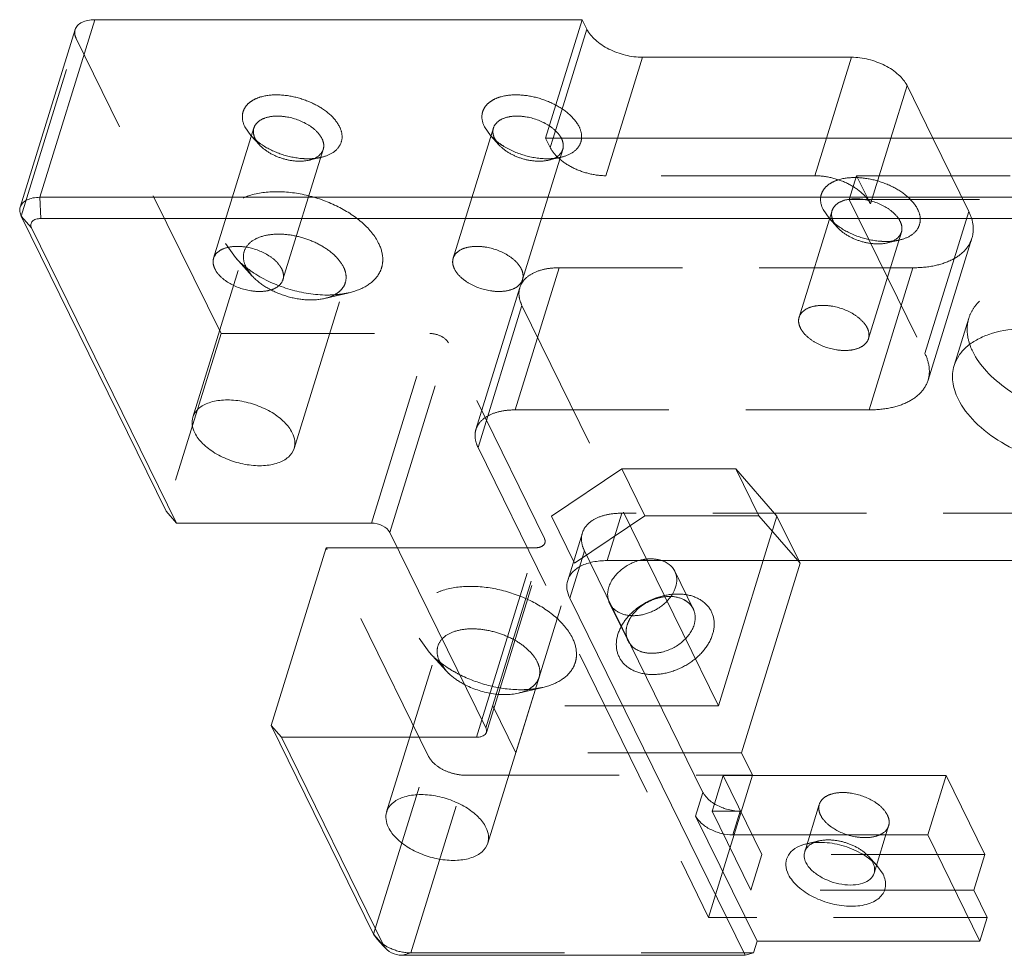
# Model space of a CAD drawing. Header units: millimetres. Extents: x 4497 to 11741, y 5958 to 12619.
# Tile 305 of 424: x 5185 to 5217, y 12318 to 12349. Entities that reach past the tile are written whole.
import ezdxf

# ---------------------------------------------------------------- set-up
doc = ezdxf.new("R2010")
doc.units = ezdxf.units.MM
doc.header["$LTSCALE"] = 0.8
doc.linetypes.add('HIDDEN', pattern=[9.525, 6.35, -3.175])
doc.layers.get('0').update_dxf_attribs({"linetype": 'CONTINUOUS', "lineweight": 0})
doc.layers.add('3', color=5, linetype='HIDDEN', lineweight=0)

msp = doc.modelspace()

# ---------------------------------------------------------------- linework, layer by layer
at = {"linetype": 'Continuous'}
for p, q in [((5185.566, 12342.687), (5187.381, 12348.562)), ((5203.5, 12348.562), (5187.381, 12348.562)), ((5203.5, 12348.562), (5202.29, 12344.645)), ((5203.5, 12348.562), (5203.652, 12348.251)), ((5184.916, 12342.361), (5186.731, 12348.236)), ((5203.652, 12348.251), (5202.538, 12344.645)), ((5205.492, 12347.319), (5204.665, 12344.645)), ((5212.4, 12347.319), (5205.492, 12347.319)), ((5212.4, 12347.319), (5211.573, 12344.645)), ((5214.239, 12346.386), (5213.701, 12344.645)), ((5214.239, 12346.386), (5215.093, 12344.645)), ((5240.514, 12344.645), (5202.29, 12344.645)), ((5185.566, 12342.687), (5185.597, 12341.985)), ((5185.566, 12342.687), (5336.62, 12342.687)), ((5189.739, 12332.306), (5184.95, 12342.065)), ((5184.95, 12342.065), (5185.289, 12341.674)), ((5185.597, 12341.985), (5336.651, 12341.985)), ((5185.289, 12341.674), (5190.079, 12331.915)), ((5190.079, 12331.915), (5189.739, 12332.306)), ((5190.079, 12331.915), (5196.526, 12331.915)), ((5200.311, 12325.139), (5197.139, 12331.604)), ((5195.032, 12331.095), (5193.217, 12325.22)), ((5195.032, 12331.095), (5197.389, 12331.095)), ((5207.492, 12323.007), (5203.764, 12330.604)), ((5273.124, 12330.671), (5204.32, 12330.671)), ((5205.648, 12330.671), (5208.002, 12325.873)), ((5208.002, 12325.873), (5209.485, 12330.671)), ((5208.765, 12324.319), (5210.701, 12330.586)), ((5210.66, 12330.671), (5210.701, 12330.586)), ((5203.088, 12329.428), (5203.406, 12330.455)), ((5208.884, 12317.618), (5203.088, 12329.428)), ((5200.003, 12324.828), (5200.181, 12325.404)), ((5196.602, 12318.32), (5193.217, 12325.22)), ((5193.556, 12324.828), (5193.217, 12325.22)), ((5193.556, 12324.828), (5196.942, 12317.928)), ((5193.556, 12324.828), (5200.003, 12324.828)), ((5209.131, 12323.573), (5208.765, 12324.319)), ((5207.872, 12322.629), (5208.16, 12323.56)), ((5208.16, 12323.56), (5215.529, 12323.56)), ((5215.529, 12323.56), (5214.924, 12321.602)), ((5215.529, 12323.56), (5216.81, 12320.95)), ((5207.25, 12322.224), (5207.492, 12323.007)), ((5208.476, 12321.602), (5208.718, 12322.385)), ((5209.279, 12318.09), (5207.25, 12322.224)), ((5208.476, 12321.602), (5214.924, 12321.602)), ((5216.647, 12318.09), (5214.924, 12321.602)), ((5216.447, 12319.775), (5216.81, 12320.95)), ((5213.243, 12320.587), (5213.446, 12320.297)), ((5216.889, 12318.873), (5216.447, 12319.775)), ((5216.889, 12318.873), (5216.647, 12318.09)), ((5196.602, 12318.32), (5196.722, 12318.149)), ((5196.942, 12317.928), (5196.602, 12318.32)), ((5196.932, 12317.919), (5196.722, 12318.149)), ((5196.942, 12317.928), (5197.002, 12317.843)), ((5209.158, 12317.698), (5209.279, 12318.09)), ((5209.279, 12318.09), (5216.647, 12318.09)), ((5197.555, 12317.618), (5208.884, 12317.618)), ((5208.884, 12317.618), (5209.158, 12317.698))]:
    msp.add_line(p, q, dxfattribs=at)
for centre, radius, start, end in [((5208.621, 12323.854), 1.438, 237.4715, 238.5451), ((5212.46, 12320.371), 0.72, 26.1713, 29.7258)]:
    msp.add_arc(centre, radius, start, end, dxfattribs=at)
for points, knots in [([(5186.731, 12348.236), (5186.746, 12348.286), (5186.807, 12348.384), (5186.958, 12348.487), (5187.156, 12348.55), (5187.303, 12348.562), (5187.381, 12348.562)], [0, 0, 0, 0, 0.202215, 0.430018, 0.696256, 1, 1, 1, 1]), ([(5203.652, 12348.251), (5203.719, 12348.115), (5203.94, 12347.856), (5204.384, 12347.567), (5204.918, 12347.371), (5205.302, 12347.319), (5205.492, 12347.319)], [0, 0, 0, 0, 0.21148, 0.463356, 0.735263, 1, 1, 1, 1]), ([(5212.4, 12347.319), (5212.589, 12347.319), (5212.974, 12347.267), (5213.507, 12347.071), (5213.952, 12346.782), (5214.172, 12346.522), (5214.239, 12346.386)], [0, 0, 0, 0, 0.264737, 0.536644, 0.78852, 1, 1, 1, 1]), ([(5184.916, 12342.361), (5184.931, 12342.411), (5184.991, 12342.509), (5185.142, 12342.612), (5185.34, 12342.675), (5185.488, 12342.687), (5185.566, 12342.687)], [0, 0, 0, 0, 0.202214, 0.430011, 0.696248, 1, 1, 1, 1]), ([(5184.95, 12342.065), (5184.926, 12342.113), (5184.894, 12342.211), (5184.901, 12342.315), (5184.916, 12342.361)], [0, 0, 0, 0, 0.525755, 1, 1, 1, 1]), ([(5185.289, 12341.674), (5185.272, 12341.71), (5185.251, 12341.792), (5185.313, 12341.909), (5185.441, 12341.973), (5185.542, 12341.985), (5185.597, 12341.985)], [0, 0, 0, 0, 0.226686, 0.437479, 0.688933, 1, 1, 1, 1]), ([(5222.835, 12336.017), (5222.697, 12336.299), (5222.268, 12336.847), (5221.394, 12337.501), (5220.317, 12338.007), (5219.147, 12338.311), (5218, 12338.384), (5217.118, 12338.239), (5216.538, 12337.987), (5216.197, 12337.75), (5215.941, 12337.462), (5215.834, 12337.239), (5215.799, 12337.125)], [0, 0, 0, 0, 0.113764, 0.247128, 0.393329, 0.542265, 0.683234, 0.807408, 0.861888, 0.911366, 0.956823, 1, 1, 1, 1]), ([(5216.315, 12337.816), (5216.322, 12337.796), (5216.35, 12337.717), (5216.384, 12337.641), (5216.411, 12337.584)], [0, 0, 0, 0, 0.244975, 1, 1, 1, 1]), ([(5216.411, 12337.584), (5216.528, 12337.347), (5216.869, 12336.882), (5217.563, 12336.298), (5218.428, 12335.809), (5219.401, 12335.454), (5220.408, 12335.258), (5221.375, 12335.235), (5222.232, 12335.388), (5222.729, 12335.624), (5222.928, 12335.773)], [0, 0, 0, 0, 0.107012, 0.230439, 0.366357, 0.508355, 0.649017, 0.78114, 0.899014, 1, 1, 1, 1]), ([(5215.799, 12337.125), (5215.746, 12336.953), (5215.717, 12336.563), (5215.84, 12336.196), (5215.927, 12336.017)], [0, 0, 0, 0, 0.474038, 1, 1, 1, 1]), ([(5190.627, 12335.415), (5190.66, 12335.523), (5190.81, 12335.736), (5191.181, 12335.925), (5191.653, 12336.003), (5192.189, 12335.969), (5192.735, 12335.827), (5193.238, 12335.591), (5193.646, 12335.285), (5193.846, 12335.03), (5193.91, 12334.898)], [0, 0, 0, 0, 0.087921, 0.191506, 0.315844, 0.457002, 0.606138, 0.752538, 0.886088, 1, 1, 1, 1]), ([(5215.927, 12336.017), (5216.066, 12335.736), (5216.495, 12335.188), (5217.369, 12334.533), (5218.445, 12334.027), (5219.616, 12333.723), (5220.763, 12333.65), (5221.645, 12333.795), (5222.224, 12334.047), (5222.566, 12334.284), (5222.821, 12334.572), (5222.929, 12334.796), (5222.964, 12334.91)], [0, 0, 0, 0, 0.113764, 0.247128, 0.393329, 0.542265, 0.683234, 0.807408, 0.861888, 0.911366, 0.956823, 1, 1, 1, 1]), ([(5190.687, 12334.898), (5190.646, 12334.982), (5190.589, 12335.153), (5190.602, 12335.335), (5190.627, 12335.415)], [0, 0, 0, 0, 0.525757, 1, 1, 1, 1]), ([(5193.97, 12334.381), (5193.937, 12334.273), (5193.787, 12334.06), (5193.417, 12333.872), (5192.944, 12333.793), (5192.408, 12333.828), (5191.862, 12333.97), (5191.36, 12334.206), (5190.952, 12334.511), (5190.751, 12334.767), (5190.687, 12334.898)], [0, 0, 0, 0, 0.087921, 0.191506, 0.315844, 0.457002, 0.606138, 0.752538, 0.886088, 1, 1, 1, 1]), ([(5193.91, 12334.898), (5193.951, 12334.815), (5194.009, 12334.644), (5193.995, 12334.461), (5193.97, 12334.381)], [0, 0, 0, 0, 0.525757, 1, 1, 1, 1]), ([(5196.526, 12331.915), (5196.653, 12331.915), (5196.887, 12331.855), (5197.091, 12331.702), (5197.139, 12331.604)], [0, 0, 0, 0, 0.53802, 1, 1, 1, 1]), ([(5203.02, 12330.019), (5203.05, 12330.118), (5203.171, 12330.315), (5203.473, 12330.522), (5203.869, 12330.646), (5204.164, 12330.671), (5204.32, 12330.671)], [0, 0, 0, 0, 0.202215, 0.430018, 0.696256, 1, 1, 1, 1]), ([(5206.099, 12330.684), (5206.199, 12330.654), (5206.384, 12330.565), (5206.517, 12330.405), (5206.559, 12330.319)], [0, 0, 0, 0, 0.520592, 1, 1, 1, 1]), ([(5206.559, 12330.319), (5206.598, 12330.241), (5206.643, 12330.061), (5206.615, 12329.879), (5206.588, 12329.79)], [0, 0, 0, 0, 0.482768, 1, 1, 1, 1]), ([(5203.088, 12329.428), (5203.042, 12329.523), (5202.976, 12329.719), (5202.991, 12329.927), (5203.02, 12330.019)], [0, 0, 0, 0, 0.525758, 1, 1, 1, 1]), ([(5206.588, 12329.79), (5206.575, 12329.75), (5206.511, 12329.584), (5206.405, 12329.436), (5206.311, 12329.338)], [0, 0, 0, 0, 0.235967, 1, 1, 1, 1]), ([(5200.329, 12324.992), (5200.313, 12324.94), (5200.239, 12324.871), (5200.117, 12324.835), (5200.043, 12324.828), (5200.003, 12324.828)], [0, 0, 0, 0, 0.424774, 0.693718, 1, 1, 1, 1]), ([(5200.311, 12325.139), (5200.317, 12325.127), (5200.336, 12325.08), (5200.339, 12325.026), (5200.329, 12324.992)], [0, 0, 0, 0, 0.273205, 1, 1, 1, 1]), ([(5197.033, 12322.361), (5197.066, 12322.469), (5197.216, 12322.682), (5197.587, 12322.871), (5198.059, 12322.949), (5198.595, 12322.915), (5199.141, 12322.773), (5199.643, 12322.537), (5200.051, 12322.232), (5200.252, 12321.976), (5200.316, 12321.844)], [0, 0, 0, 0, 0.087921, 0.191506, 0.315844, 0.457002, 0.606138, 0.752538, 0.886088, 1, 1, 1, 1]), ([(5207.492, 12323.007), (5207.509, 12322.973), (5207.599, 12322.827), (5207.735, 12322.713), (5207.847, 12322.642)], [0, 0, 0, 0, 0.221414, 1, 1, 1, 1]), ([(5207.87, 12322.627), (5207.89, 12322.616), (5207.97, 12322.569), (5208.054, 12322.53), (5208.119, 12322.504)], [0, 0, 0, 0, 0.244763, 1, 1, 1, 1]), ([(5208.119, 12322.504), (5208.167, 12322.485), (5208.361, 12322.419), (5208.566, 12322.385), (5208.718, 12322.385)], [0, 0, 0, 0, 0.25556, 1, 1, 1, 1]), ([(5197.093, 12321.844), (5197.052, 12321.928), (5196.994, 12322.099), (5197.008, 12322.281), (5197.033, 12322.361)], [0, 0, 0, 0, 0.525757, 1, 1, 1, 1]), ([(5208.476, 12321.602), (5208.35, 12321.602), (5208.094, 12321.637), (5207.738, 12321.767), (5207.442, 12321.96), (5207.295, 12322.133), (5207.25, 12322.224)], [0, 0, 0, 0, 0.264737, 0.536644, 0.78852, 1, 1, 1, 1]), ([(5200.376, 12321.328), (5200.343, 12321.22), (5200.193, 12321.006), (5199.822, 12320.818), (5199.35, 12320.74), (5198.814, 12320.774), (5198.268, 12320.916), (5197.765, 12321.152), (5197.357, 12321.457), (5197.157, 12321.713), (5197.093, 12321.844)], [0, 0, 0, 0, 0.087921, 0.191506, 0.315844, 0.457002, 0.606138, 0.752538, 0.886088, 1, 1, 1, 1]), ([(5200.316, 12321.844), (5200.357, 12321.761), (5200.414, 12321.59), (5200.401, 12321.408), (5200.376, 12321.328)], [0, 0, 0, 0, 0.525757, 1, 1, 1, 1]), ([(5210.314, 12320.297), (5210.269, 12320.389), (5210.208, 12320.582), (5210.261, 12320.883), (5210.462, 12321.123), (5210.652, 12321.22), (5210.758, 12321.258)], [0, 0, 0, 0, 0.254408, 0.483616, 0.722527, 1, 1, 1, 1]), ([(5210.758, 12321.258), (5210.771, 12321.263), (5210.823, 12321.281), (5210.877, 12321.296), (5210.918, 12321.305)], [0, 0, 0, 0, 0.243674, 1, 1, 1, 1]), ([(5210.855, 12321.043), (5210.86, 12321.06), (5210.886, 12321.128), (5210.932, 12321.189), (5210.972, 12321.227)], [0, 0, 0, 0, 0.243813, 1, 1, 1, 1]), ([(5210.918, 12321.305), (5211.112, 12321.351), (5211.539, 12321.373), (5212.174, 12321.25), (5212.768, 12320.993), (5213.108, 12320.734), (5213.243, 12320.587)], [0, 0, 0, 0, 0.236662, 0.499941, 0.763254, 1, 1, 1, 1]), ([(5210.972, 12321.227), (5210.983, 12321.237), (5211.032, 12321.279), (5211.087, 12321.313), (5211.131, 12321.334)], [0, 0, 0, 0, 0.237837, 1, 1, 1, 1]), ([(5210.896, 12320.688), (5210.868, 12320.746), (5210.829, 12320.863), (5210.838, 12320.988), (5210.855, 12321.043)], [0, 0, 0, 0, 0.525547, 1, 1, 1, 1]), ([(5213.148, 12320.334), (5213.125, 12320.26), (5213.022, 12320.114), (5212.768, 12319.985), (5212.443, 12319.931), (5211.949, 12319.963), (5211.462, 12320.135), (5211.077, 12320.423), (5210.94, 12320.598), (5210.896, 12320.688)], [0, 0, 0, 0, 0.088029, 0.191747, 0.316247, 0.457593, 0.752183, 0.885941, 1, 1, 1, 1]), ([(5213.106, 12320.688), (5213.117, 12320.667), (5213.151, 12320.587), (5213.168, 12320.498), (5213.165, 12320.433)], [0, 0, 0, 0, 0.267539, 1, 1, 1, 1]), ([(5213.446, 12320.297), (5213.506, 12320.173), (5213.558, 12319.963), (5213.479, 12319.702), (5213.356, 12319.538), (5213.178, 12319.406), (5212.861, 12319.272), (5212.371, 12319.215), (5211.749, 12319.299), (5211.143, 12319.521), (5210.64, 12319.848), (5210.39, 12320.143), (5210.314, 12320.297)], [0, 0, 0, 0, 0.096782, 0.141583, 0.188034, 0.239009, 0.296134, 0.428923, 0.580089, 0.735393, 0.879229, 1, 1, 1, 1]), ([(5197.002, 12317.843), (5197.01, 12317.834), (5197.046, 12317.797), (5197.087, 12317.766), (5197.12, 12317.745)], [0, 0, 0, 0, 0.236469, 1, 1, 1, 1]), ([(5197.12, 12317.745), (5197.217, 12317.684), (5197.366, 12317.63), (5197.518, 12317.618), (5197.555, 12317.618)], [0, 0, 0, 0, 0.75501, 1, 1, 1, 1])]:
    msp.add_open_spline(points, degree=3, knots=knots, dxfattribs=at)
for points in [[(5206.429, 12329.486), (5206.364, 12329.488), (5206.299, 12329.486), (5206.234, 12329.478)], [(5213.165, 12320.433), (5213.163, 12320.4), (5213.157, 12320.366), (5213.148, 12320.334)]]:
    msp.add_open_spline(points, degree=3, dxfattribs=at)
at = {"layer": '3'}
for p, q in [((5184.95, 12342.065), (5186.765, 12347.94)), ((5191.555, 12338.181), (5186.765, 12347.94)), ((5191.311, 12340.673), (5192.642, 12344.982)), ((5192.344, 12345.019), (5192.546, 12344.729)), ((5199.232, 12340.673), (5200.563, 12344.982)), ((5200.265, 12345.019), (5200.468, 12344.728)), ((5192.826, 12344.422), (5192.546, 12344.729)), ((5192.683, 12344.627), (5192.826, 12344.422)), ((5200.747, 12344.422), (5200.468, 12344.729)), ((5200.604, 12344.627), (5200.747, 12344.422)), ((5202.442, 12344.335), (5202.29, 12344.645)), ((5202.538, 12344.645), (5202.442, 12344.335)), ((5204.665, 12344.645), (5204.281, 12343.402)), ((5211.573, 12344.645), (5211.189, 12343.402)), ((5213.701, 12344.645), (5213.028, 12342.47)), ((5215.093, 12344.645), (5216.283, 12342.222)), ((5193.604, 12339.965), (5194.935, 12344.273)), ((5201.525, 12339.965), (5202.856, 12344.273)), ((5194.468, 12343.915), (5194.872, 12344.01)), ((5202.389, 12343.915), (5202.793, 12344.01)), ((5211.189, 12343.402), (5204.281, 12343.402)), ((5212.329, 12342.619), (5212.571, 12343.402)), ((5213.028, 12342.47), (5212.571, 12343.402)), ((5212.571, 12343.402), (5239.742, 12343.402)), ((5212.329, 12342.619), (5214.83, 12337.522)), ((5239.5, 12342.619), (5212.329, 12342.619)), ((5210.671, 12338.721), (5211.761, 12342.247)), ((5211.463, 12342.284), (5211.665, 12341.994)), ((5211.945, 12341.687), (5211.665, 12341.994)), ((5216.283, 12342.222), (5214.83, 12337.522)), ((5211.802, 12341.892), (5211.945, 12341.687)), ((5212.964, 12338.013), (5214.054, 12341.538)), ((5213.586, 12341.18), (5213.99, 12341.275)), ((5216.386, 12341.336), (5214.933, 12336.636)), ((5191.702, 12341.165), (5192.03, 12340.695)), ((5190.627, 12335.415), (5192.321, 12340.898)), ((5192.59, 12340.083), (5192.03, 12340.696)), ((5192.381, 12340.382), (5192.59, 12340.083)), ((5201.285, 12335.657), (5202.737, 12340.357)), ((5214.434, 12340.357), (5202.737, 12340.357)), ((5214.434, 12340.357), (5212.982, 12335.657)), ((5193.971, 12334.382), (5195.665, 12339.865)), ((5199.984, 12335.004), (5201.436, 12339.704)), ((5194.983, 12339.343), (5195.791, 12339.533)), ((5200.053, 12334.414), (5201.505, 12339.114)), ((5201.505, 12339.114), (5205.648, 12330.671)), ((5216.283, 12338.691), (5215.798, 12337.124)), ((5191.555, 12338.181), (5189.739, 12332.306)), ((5191.555, 12338.181), (5198.462, 12338.181)), ((5196.526, 12331.915), (5198.462, 12338.181)), ((5197.139, 12331.604), (5199.076, 12337.87)), ((5202.248, 12331.406), (5199.076, 12337.87)), ((5201.285, 12335.657), (5212.982, 12335.657)), ((5200.053, 12334.414), (5207.679, 12318.873)), ((5204.805, 12333.707), (5202.478, 12332.14)), ((5205.567, 12332.153), (5204.805, 12333.707)), ((5204.805, 12333.707), (5208.581, 12333.707)), ((5208.581, 12333.707), (5209.343, 12332.153)), ((5209.939, 12332.14), (5208.581, 12333.707)), ((5203.241, 12330.586), (5205.567, 12332.153)), ((5204.32, 12330.671), (5204.804, 12332.238)), ((5266.239, 12332.238), (5204.804, 12332.238)), ((5209.343, 12332.153), (5205.567, 12332.153)), ((5209.343, 12332.153), (5210.701, 12330.586)), ((5200.311, 12325.139), (5202.478, 12332.14)), ((5203.241, 12330.586), (5202.478, 12332.14)), ((5209.485, 12330.671), (5209.939, 12332.14)), ((5209.939, 12332.14), (5210.66, 12330.671)), ((5203.02, 12330.019), (5203.504, 12331.585)), ((5200.329, 12324.991), (5202.265, 12331.258)), ((5198.418, 12324.195), (5195.032, 12331.095)), ((5197.389, 12331.095), (5201.94, 12331.095)), ((5200.181, 12325.404), (5201.94, 12331.095)), ((5203.406, 12330.455), (5203.572, 12330.995)), ((5203.764, 12330.604), (5203.572, 12330.995)), ((5201.304, 12324.319), (5203.241, 12330.586)), ((5206.56, 12330.319), (5207.17, 12329.075)), ((5204.405, 12329.261), (5205.015, 12328.018)), ((5198.108, 12328.111), (5198.436, 12327.642)), ((5197.032, 12322.361), (5198.727, 12327.844)), ((5198.996, 12327.029), (5198.436, 12327.642)), ((5198.787, 12327.328), (5198.996, 12327.029)), ((5200.376, 12321.328), (5202.071, 12326.811)), ((5201.389, 12326.289), (5202.197, 12326.479)), ((5200.542, 12325.873), (5201.304, 12324.319)), ((5208.002, 12325.873), (5200.542, 12325.873)), ((5196.602, 12318.32), (5198.418, 12324.195)), ((5208.765, 12324.319), (5201.304, 12324.319)), ((5197.829, 12317.698), (5199.644, 12323.573)), ((5199.644, 12323.573), (5209.131, 12323.573)), ((5209.131, 12323.573), (5207.679, 12318.873)), ((5209.442, 12320.95), (5208.16, 12323.56)), ((5207.797, 12322.385), (5207.872, 12322.629)), ((5209.078, 12319.775), (5207.797, 12322.385)), ((5208.718, 12322.385), (5207.797, 12322.385)), ((5211.339, 12322.609), (5210.855, 12321.043)), ((5213.632, 12321.901), (5213.148, 12320.334)), ((5211.322, 12321.4), (5210.918, 12321.305)), ((5209.078, 12319.775), (5209.442, 12320.95)), ((5216.81, 12320.95), (5209.442, 12320.95)), ((5212.963, 12320.893), (5213.243, 12320.587)), ((5216.447, 12319.775), (5209.078, 12319.775)), ((5216.889, 12318.873), (5207.679, 12318.873)), ((5197.002, 12317.843), (5196.932, 12317.919)), ((5197.555, 12317.618), (5197.829, 12317.698)), ((5197.829, 12317.698), (5209.158, 12317.698))]:
    msp.add_line(p, q, dxfattribs=at)
for centre, radius, start, end in [((5193.941, 12346.028), 1.906, 227.8864, 229.3366), ((5201.859, 12346.025), 1.902, 227.9232, 229.2831), ((5194.445, 12345.941), 1.978, 275.2412, 275.8778), ((5213.059, 12343.293), 1.906, 227.8864, 229.3366), ((5213.564, 12343.206), 1.978, 275.2412, 275.8778), ((5194.559, 12343.133), 3.517, 231.2857, 235.3135), ((5194.71, 12343.347), 3.779, 235.2849, 236.8213), ((5195.094, 12342.735), 3.279, 273.7415, 275.8075), ((5205.789, 12329.231), 1.5, 96.2026, 104.2962), ((5204.969, 12329.538), 0.628, 197.6391, 216.5477), ((5205.576, 12328.294), 0.625, 199.338, 206.1466), ((5200.965, 12330.079), 3.517, 231.2857, 235.3135), ((5201.116, 12330.293), 3.779, 235.2849, 236.8213), ((5201.5, 12329.681), 3.279, 273.7415, 275.8075)]:
    msp.add_arc(centre, radius, start, end, dxfattribs=at)
for points, knots in [([(5186.765, 12347.94), (5186.742, 12347.988), (5186.709, 12348.086), (5186.717, 12348.19), (5186.731, 12348.236)], [0, 0, 0, 0, 0.525758, 1, 1, 1, 1]), ([(5195.475, 12345.019), (5195.4, 12345.173), (5195.15, 12345.467), (5194.646, 12345.795), (5194.041, 12346.017), (5193.419, 12346.101), (5192.929, 12346.044), (5192.612, 12345.91), (5192.433, 12345.778), (5192.311, 12345.613), (5192.231, 12345.353), (5192.283, 12345.142), (5192.344, 12345.019)], [0, 0, 0, 0, 0.12077, 0.264631, 0.419938, 0.571093, 0.703883, 0.761007, 0.811979, 0.858434, 0.903239, 1, 1, 1, 1]), ([(5203.397, 12345.019), (5203.321, 12345.173), (5203.071, 12345.467), (5202.568, 12345.795), (5201.962, 12346.017), (5201.34, 12346.101), (5200.85, 12346.044), (5200.533, 12345.91), (5200.354, 12345.778), (5200.232, 12345.613), (5200.153, 12345.353), (5200.204, 12345.142), (5200.265, 12345.019)], [0, 0, 0, 0, 0.120771, 0.264607, 0.419911, 0.571077, 0.703866, 0.760991, 0.811966, 0.858417, 0.903218, 1, 1, 1, 1]), ([(5194.894, 12344.627), (5194.85, 12344.717), (5194.712, 12344.893), (5194.328, 12345.18), (5193.841, 12345.353), (5193.346, 12345.385), (5193.022, 12345.331), (5192.768, 12345.202), (5192.665, 12345.055), (5192.642, 12344.981)], [0, 0, 0, 0, 0.114078, 0.247836, 0.542448, 0.683782, 0.808273, 0.911973, 1, 1, 1, 1]), ([(5202.815, 12344.627), (5202.771, 12344.717), (5202.633, 12344.893), (5202.249, 12345.18), (5201.762, 12345.353), (5201.267, 12345.385), (5200.943, 12345.331), (5200.689, 12345.202), (5200.586, 12345.056), (5200.563, 12344.982)], [0, 0, 0, 0, 0.11406, 0.247818, 0.542408, 0.683754, 0.808254, 0.911971, 1, 1, 1, 1]), ([(5192.642, 12344.981), (5192.625, 12344.926), (5192.616, 12344.802), (5192.655, 12344.684), (5192.683, 12344.627)], [0, 0, 0, 0, 0.474437, 1, 1, 1, 1]), ([(5194.871, 12344.01), (5195.001, 12344.041), (5195.234, 12344.125), (5195.5, 12344.369), (5195.59, 12344.701), (5195.525, 12344.917), (5195.475, 12345.019)], [0, 0, 0, 0, 0.289001, 0.530645, 0.753551, 1, 1, 1, 1]), ([(5200.563, 12344.982), (5200.546, 12344.927), (5200.537, 12344.802), (5200.576, 12344.684), (5200.604, 12344.627)], [0, 0, 0, 0, 0.474453, 1, 1, 1, 1]), ([(5202.793, 12344.01), (5202.922, 12344.041), (5203.155, 12344.126), (5203.421, 12344.369), (5203.511, 12344.701), (5203.446, 12344.917), (5203.397, 12345.019)], [0, 0, 0, 0, 0.288947, 0.530608, 0.753522, 1, 1, 1, 1]), ([(5192.699, 12344.582), (5192.712, 12344.57), (5192.77, 12344.522), (5192.829, 12344.478), (5192.876, 12344.446)], [0, 0, 0, 0, 0.244697, 1, 1, 1, 1]), ([(5194.935, 12344.273), (5194.952, 12344.328), (5194.961, 12344.453), (5194.922, 12344.57), (5194.894, 12344.627)], [0, 0, 0, 0, 0.473859, 1, 1, 1, 1]), ([(5200.618, 12344.583), (5200.637, 12344.567), (5200.717, 12344.5), (5200.802, 12344.44), (5200.869, 12344.398)], [0, 0, 0, 0, 0.242997, 1, 1, 1, 1]), ([(5202.856, 12344.273), (5202.873, 12344.328), (5202.882, 12344.453), (5202.843, 12344.57), (5202.815, 12344.627)], [0, 0, 0, 0, 0.474453, 1, 1, 1, 1]), ([(5192.826, 12344.422), (5192.921, 12344.319), (5193.161, 12344.136), (5193.581, 12343.955), (5194.029, 12343.868), (5194.33, 12343.883), (5194.467, 12343.915)], [0, 0, 0, 0, 0.236705, 0.500018, 0.763306, 1, 1, 1, 1]), ([(5192.876, 12344.446), (5193.069, 12344.312), (5193.501, 12344.1), (5193.969, 12343.994), (5194.208, 12343.972)], [0, 0, 0, 0, 0.494801, 1, 1, 1, 1]), ([(5194.467, 12343.915), (5194.576, 12343.941), (5194.773, 12344.015), (5194.908, 12344.186), (5194.935, 12344.273)], [0, 0, 0, 0, 0.550641, 1, 1, 1, 1]), ([(5200.747, 12344.422), (5200.842, 12344.319), (5201.083, 12344.136), (5201.502, 12343.954), (5201.95, 12343.868), (5202.252, 12343.883), (5202.389, 12343.915)], [0, 0, 0, 0, 0.236739, 0.500034, 0.763324, 1, 1, 1, 1]), ([(5200.869, 12344.398), (5201.088, 12344.258), (5201.571, 12344.046), (5202.091, 12343.962), (5202.349, 12343.962)], [0, 0, 0, 0, 0.501875, 1, 1, 1, 1]), ([(5202.389, 12343.915), (5202.498, 12343.941), (5202.694, 12344.015), (5202.829, 12344.186), (5202.856, 12344.273)], [0, 0, 0, 0, 0.550699, 1, 1, 1, 1]), ([(5204.281, 12343.402), (5204.092, 12343.402), (5203.707, 12343.454), (5203.174, 12343.65), (5202.729, 12343.939), (5202.509, 12344.199), (5202.442, 12344.335)], [0, 0, 0, 0, 0.264737, 0.536644, 0.78852, 1, 1, 1, 1]), ([(5194.208, 12343.972), (5194.244, 12343.969), (5194.383, 12343.959), (5194.523, 12343.962), (5194.626, 12343.971)], [0, 0, 0, 0, 0.258024, 1, 1, 1, 1]), ([(5194.648, 12343.973), (5194.667, 12343.975), (5194.742, 12343.984), (5194.817, 12343.997), (5194.871, 12344.01)], [0, 0, 0, 0, 0.256954, 1, 1, 1, 1]), ([(5202.349, 12343.962), (5202.37, 12343.962), (5202.453, 12343.963), (5202.536, 12343.969), (5202.597, 12343.976)], [0, 0, 0, 0, 0.255814, 1, 1, 1, 1]), ([(5202.597, 12343.976), (5202.614, 12343.978), (5202.679, 12343.987), (5202.745, 12343.999), (5202.793, 12344.01)], [0, 0, 0, 0, 0.256222, 1, 1, 1, 1]), ([(5213.028, 12342.47), (5212.962, 12342.606), (5212.741, 12342.866), (5212.297, 12343.154), (5211.763, 12343.35), (5211.379, 12343.402), (5211.189, 12343.402)], [0, 0, 0, 0, 0.21148, 0.463356, 0.735263, 1, 1, 1, 1]), ([(5214.594, 12342.284), (5214.519, 12342.438), (5214.269, 12342.732), (5213.765, 12343.06), (5213.16, 12343.282), (5212.537, 12343.366), (5212.048, 12343.309), (5211.731, 12343.175), (5211.552, 12343.043), (5211.43, 12342.878), (5211.35, 12342.618), (5211.402, 12342.407), (5211.463, 12342.284)], [0, 0, 0, 0, 0.12077, 0.264631, 0.419938, 0.571093, 0.703883, 0.761007, 0.811979, 0.858434, 0.903239, 1, 1, 1, 1]), ([(5196.768, 12341.165), (5196.646, 12341.414), (5196.242, 12341.89), (5195.427, 12342.42), (5194.448, 12342.779), (5193.441, 12342.915), (5192.649, 12342.823), (5192.136, 12342.606), (5191.847, 12342.393), (5191.648, 12342.126), (5191.521, 12341.705), (5191.604, 12341.364), (5191.702, 12341.165)], [0, 0, 0, 0, 0.12077, 0.264609, 0.41991, 0.571075, 0.703869, 0.760989, 0.811967, 0.858422, 0.90322, 1, 1, 1, 1]), ([(5214.013, 12341.892), (5213.968, 12341.982), (5213.831, 12342.158), (5213.446, 12342.445), (5212.959, 12342.618), (5212.465, 12342.65), (5212.14, 12342.596), (5211.886, 12342.467), (5211.784, 12342.32), (5211.761, 12342.246)], [0, 0, 0, 0, 0.114078, 0.247836, 0.542448, 0.683782, 0.808273, 0.911973, 1, 1, 1, 1]), ([(5211.761, 12342.246), (5211.744, 12342.191), (5211.735, 12342.066), (5211.774, 12341.949), (5211.802, 12341.892)], [0, 0, 0, 0, 0.474437, 1, 1, 1, 1]), ([(5213.99, 12341.275), (5214.119, 12341.305), (5214.353, 12341.39), (5214.618, 12341.634), (5214.709, 12341.966), (5214.644, 12342.182), (5214.594, 12342.284)], [0, 0, 0, 0, 0.289001, 0.530645, 0.753551, 1, 1, 1, 1]), ([(5216.283, 12342.222), (5216.353, 12342.079), (5216.451, 12341.785), (5216.428, 12341.473), (5216.385, 12341.336)], [0, 0, 0, 0, 0.525962, 1, 1, 1, 1]), ([(5211.817, 12341.847), (5211.831, 12341.835), (5211.888, 12341.787), (5211.948, 12341.742), (5211.994, 12341.711)], [0, 0, 0, 0, 0.244697, 1, 1, 1, 1]), ([(5211.945, 12341.687), (5212.04, 12341.584), (5212.28, 12341.401), (5212.699, 12341.219), (5213.148, 12341.133), (5213.449, 12341.148), (5213.586, 12341.18)], [0, 0, 0, 0, 0.236705, 0.500018, 0.763306, 1, 1, 1, 1]), ([(5211.994, 12341.711), (5212.188, 12341.577), (5212.619, 12341.364), (5213.088, 12341.258), (5213.327, 12341.237)], [0, 0, 0, 0, 0.494801, 1, 1, 1, 1]), ([(5214.054, 12341.538), (5214.071, 12341.593), (5214.08, 12341.718), (5214.041, 12341.835), (5214.013, 12341.892)], [0, 0, 0, 0, 0.473859, 1, 1, 1, 1]), ([(5195.605, 12340.382), (5195.54, 12340.513), (5195.34, 12340.769), (5194.932, 12341.074), (5194.43, 12341.31), (5193.883, 12341.452), (5193.348, 12341.486), (5192.875, 12341.408), (5192.504, 12341.219), (5192.354, 12341.006), (5192.321, 12340.898)], [0, 0, 0, 0, 0.113916, 0.247471, 0.393876, 0.543016, 0.684171, 0.808504, 0.912082, 1, 1, 1, 1]), ([(5213.586, 12341.18), (5213.695, 12341.206), (5213.891, 12341.279), (5214.027, 12341.451), (5214.054, 12341.538)], [0, 0, 0, 0, 0.550641, 1, 1, 1, 1]), ([(5213.767, 12341.238), (5213.786, 12341.24), (5213.861, 12341.249), (5213.935, 12341.262), (5213.99, 12341.275)], [0, 0, 0, 0, 0.256954, 1, 1, 1, 1]), ([(5216.385, 12341.336), (5216.339, 12341.186), (5216.159, 12340.891), (5215.706, 12340.581), (5215.112, 12340.394), (5214.669, 12340.357), (5214.434, 12340.357)], [0, 0, 0, 0, 0.202228, 0.430077, 0.696198, 1, 1, 1, 1]), ([(5191.311, 12340.673), (5191.333, 12340.747), (5191.436, 12340.893), (5191.69, 12341.022), (5192.014, 12341.076), (5192.509, 12341.045), (5192.996, 12340.872), (5193.381, 12340.585), (5193.518, 12340.409), (5193.563, 12340.319)], [0, 0, 0, 0, 0.088012, 0.1917, 0.316184, 0.457527, 0.752123, 0.885949, 1, 1, 1, 1]), ([(5195.791, 12339.533), (5196, 12339.583), (5196.378, 12339.719), (5196.744, 12340.057), (5196.883, 12340.38), (5196.927, 12340.732), (5196.849, 12341), (5196.768, 12341.165)], [0, 0, 0, 0, 0.288337, 0.529488, 0.641397, 0.754033, 1, 1, 1, 1]), ([(5199.232, 12340.673), (5199.254, 12340.747), (5199.357, 12340.893), (5199.611, 12341.022), (5199.935, 12341.076), (5200.43, 12341.045), (5200.917, 12340.872), (5201.302, 12340.585), (5201.439, 12340.409), (5201.484, 12340.319)], [0, 0, 0, 0, 0.088012, 0.1917, 0.316184, 0.457527, 0.752123, 0.885949, 1, 1, 1, 1]), ([(5213.327, 12341.237), (5213.363, 12341.234), (5213.502, 12341.224), (5213.642, 12341.226), (5213.745, 12341.236)], [0, 0, 0, 0, 0.258024, 1, 1, 1, 1]), ([(5191.352, 12340.319), (5191.324, 12340.376), (5191.285, 12340.493), (5191.294, 12340.618), (5191.311, 12340.673)], [0, 0, 0, 0, 0.525206, 1, 1, 1, 1]), ([(5192.03, 12340.695), (5192.054, 12340.669), (5192.158, 12340.56), (5192.271, 12340.46), (5192.359, 12340.389)], [0, 0, 0, 0, 0.241766, 1, 1, 1, 1]), ([(5192.321, 12340.898), (5192.296, 12340.818), (5192.283, 12340.636), (5192.34, 12340.465), (5192.381, 12340.382)], [0, 0, 0, 0, 0.474246, 1, 1, 1, 1]), ([(5199.273, 12340.319), (5199.245, 12340.376), (5199.206, 12340.493), (5199.215, 12340.618), (5199.232, 12340.673)], [0, 0, 0, 0, 0.525206, 1, 1, 1, 1]), ([(5193.604, 12339.965), (5193.581, 12339.891), (5193.479, 12339.745), (5193.225, 12339.615), (5192.9, 12339.561), (5192.405, 12339.593), (5191.918, 12339.766), (5191.534, 12340.053), (5191.396, 12340.229), (5191.352, 12340.319)], [0, 0, 0, 0, 0.088012, 0.1917, 0.316184, 0.457527, 0.752123, 0.885949, 1, 1, 1, 1]), ([(5193.563, 12340.319), (5193.59, 12340.262), (5193.629, 12340.145), (5193.621, 12340.02), (5193.604, 12339.965)], [0, 0, 0, 0, 0.525206, 1, 1, 1, 1]), ([(5195.665, 12339.865), (5195.69, 12339.945), (5195.703, 12340.127), (5195.646, 12340.298), (5195.605, 12340.382)], [0, 0, 0, 0, 0.474246, 1, 1, 1, 1]), ([(5201.525, 12339.965), (5201.502, 12339.891), (5201.4, 12339.745), (5201.146, 12339.615), (5200.821, 12339.561), (5200.327, 12339.593), (5199.839, 12339.766), (5199.455, 12340.053), (5199.317, 12340.229), (5199.273, 12340.319)], [0, 0, 0, 0, 0.088012, 0.1917, 0.316184, 0.457527, 0.752123, 0.885949, 1, 1, 1, 1]), ([(5202.737, 12340.357), (5202.58, 12340.357), (5202.286, 12340.332), (5201.889, 12340.208), (5201.588, 12340.001), (5201.467, 12339.804), (5201.436, 12339.704)], [0, 0, 0, 0, 0.303744, 0.569982, 0.797785, 1, 1, 1, 1]), ([(5201.484, 12340.319), (5201.512, 12340.262), (5201.551, 12340.145), (5201.542, 12340.02), (5201.525, 12339.965)], [0, 0, 0, 0, 0.525206, 1, 1, 1, 1]), ([(5192.59, 12340.083), (5192.728, 12339.932), (5193.079, 12339.665), (5193.69, 12339.4), (5194.344, 12339.274), (5194.784, 12339.296), (5194.983, 12339.343)], [0, 0, 0, 0, 0.236705, 0.500012, 0.76331, 1, 1, 1, 1]), ([(5192.642, 12340.184), (5192.988, 12339.958), (5193.751, 12339.612), (5194.577, 12339.465), (5194.991, 12339.456)], [0, 0, 0, 0, 0.499903, 1, 1, 1, 1]), ([(5194.983, 12339.343), (5195.142, 12339.381), (5195.368, 12339.469), (5195.583, 12339.68), (5195.646, 12339.803), (5195.665, 12339.865)], [0, 0, 0, 0, 0.547655, 0.781548, 1, 1, 1, 1]), ([(5201.436, 12339.704), (5201.408, 12339.613), (5201.393, 12339.405), (5201.458, 12339.209), (5201.505, 12339.114)], [0, 0, 0, 0, 0.474242, 1, 1, 1, 1]), ([(5223.319, 12337.584), (5223.181, 12337.865), (5222.752, 12338.413), (5221.878, 12339.068), (5220.801, 12339.574), (5219.631, 12339.878), (5218.484, 12339.951), (5217.602, 12339.806), (5217.022, 12339.554), (5216.681, 12339.317), (5216.426, 12339.029), (5216.318, 12338.805), (5216.283, 12338.691)], [0, 0, 0, 0, 0.113764, 0.247128, 0.393329, 0.542265, 0.683234, 0.807408, 0.861888, 0.911366, 0.956823, 1, 1, 1, 1]), ([(5194.991, 12339.456), (5195.017, 12339.456), (5195.123, 12339.455), (5195.229, 12339.458), (5195.308, 12339.463)], [0, 0, 0, 0, 0.254128, 1, 1, 1, 1]), ([(5195.426, 12339.473), (5195.458, 12339.476), (5195.58, 12339.49), (5195.702, 12339.512), (5195.791, 12339.533)], [0, 0, 0, 0, 0.257032, 1, 1, 1, 1]), ([(5210.671, 12338.721), (5210.694, 12338.795), (5210.797, 12338.941), (5211.051, 12339.071), (5211.375, 12339.125), (5211.87, 12339.093), (5212.357, 12338.92), (5212.741, 12338.633), (5212.879, 12338.457), (5212.923, 12338.367)], [0, 0, 0, 0, 0.088012, 0.1917, 0.316184, 0.457527, 0.752123, 0.885949, 1, 1, 1, 1]), ([(5210.713, 12338.367), (5210.685, 12338.424), (5210.646, 12338.541), (5210.654, 12338.666), (5210.671, 12338.721)], [0, 0, 0, 0, 0.525206, 1, 1, 1, 1]), ([(5216.283, 12338.691), (5216.241, 12338.555), (5216.204, 12338.255), (5216.265, 12337.961), (5216.315, 12337.816)], [0, 0, 0, 0, 0.482099, 1, 1, 1, 1]), ([(5212.965, 12338.013), (5212.942, 12337.939), (5212.839, 12337.793), (5212.585, 12337.664), (5212.261, 12337.61), (5211.766, 12337.641), (5211.279, 12337.814), (5210.895, 12338.102), (5210.757, 12338.277), (5210.713, 12338.367)], [0, 0, 0, 0, 0.088012, 0.1917, 0.316184, 0.457527, 0.752123, 0.885949, 1, 1, 1, 1]), ([(5212.923, 12338.367), (5212.951, 12338.31), (5212.99, 12338.193), (5212.982, 12338.068), (5212.965, 12338.013)], [0, 0, 0, 0, 0.525206, 1, 1, 1, 1]), ([(5199.076, 12337.87), (5199.027, 12337.968), (5198.824, 12338.122), (5198.59, 12338.181), (5198.462, 12338.181)], [0, 0, 0, 0, 0.46198, 1, 1, 1, 1]), ([(5214.933, 12336.636), (5214.976, 12336.773), (5214.999, 12337.085), (5214.9, 12337.379), (5214.83, 12337.522)], [0, 0, 0, 0, 0.474038, 1, 1, 1, 1]), ([(5212.982, 12335.657), (5213.217, 12335.657), (5213.659, 12335.694), (5214.253, 12335.881), (5214.706, 12336.191), (5214.887, 12336.486), (5214.933, 12336.636)], [0, 0, 0, 0, 0.303802, 0.569923, 0.797772, 1, 1, 1, 1]), ([(5199.984, 12335.004), (5200.015, 12335.104), (5200.135, 12335.301), (5200.437, 12335.508), (5200.833, 12335.632), (5201.128, 12335.657), (5201.285, 12335.657)], [0, 0, 0, 0, 0.202215, 0.430018, 0.696256, 1, 1, 1, 1]), ([(5200.053, 12334.414), (5200.006, 12334.509), (5199.94, 12334.705), (5199.956, 12334.913), (5199.984, 12335.004)], [0, 0, 0, 0, 0.525758, 1, 1, 1, 1]), ([(5204.804, 12332.238), (5204.648, 12332.238), (5204.353, 12332.213), (5203.957, 12332.089), (5203.655, 12331.882), (5203.535, 12331.685), (5203.504, 12331.585)], [0, 0, 0, 0, 0.303744, 0.569982, 0.797785, 1, 1, 1, 1]), ([(5203.504, 12331.585), (5203.475, 12331.494), (5203.46, 12331.286), (5203.526, 12331.09), (5203.572, 12330.995)], [0, 0, 0, 0, 0.474242, 1, 1, 1, 1]), ([(5201.94, 12331.095), (5201.979, 12331.095), (5202.053, 12331.102), (5202.175, 12331.138), (5202.249, 12331.206), (5202.265, 12331.258)], [0, 0, 0, 0, 0.306282, 0.575226, 1, 1, 1, 1]), ([(5202.265, 12331.258), (5202.269, 12331.27), (5202.278, 12331.319), (5202.265, 12331.371), (5202.248, 12331.406)], [0, 0, 0, 0, 0.235852, 1, 1, 1, 1]), ([(5204.377, 12329.79), (5204.443, 12330.004), (5204.744, 12330.403), (5205.179, 12330.624), (5205.419, 12330.684)], [0, 0, 0, 0, 0.475329, 1, 1, 1, 1]), ([(5205.627, 12330.722), (5205.668, 12330.726), (5205.826, 12330.736), (5205.987, 12330.718), (5206.099, 12330.684)], [0, 0, 0, 0, 0.262307, 1, 1, 1, 1]), ([(5203.174, 12328.111), (5203.052, 12328.36), (5202.647, 12328.837), (5201.833, 12329.366), (5200.853, 12329.726), (5199.847, 12329.861), (5199.054, 12329.769), (5198.542, 12329.552), (5198.253, 12329.339), (5198.054, 12329.073), (5197.927, 12328.651), (5198.01, 12328.311), (5198.108, 12328.111)], [0, 0, 0, 0, 0.12077, 0.264609, 0.41991, 0.571075, 0.703869, 0.760989, 0.811967, 0.858422, 0.90322, 1, 1, 1, 1]), ([(5204.37, 12329.348), (5204.36, 12329.382), (5204.326, 12329.527), (5204.344, 12329.682), (5204.377, 12329.79)], [0, 0, 0, 0, 0.240523, 1, 1, 1, 1]), ([(5207.811, 12328.236), (5207.861, 12328.399), (5207.897, 12328.742), (5207.671, 12329.217), (5207.215, 12329.512), (5206.635, 12329.6), (5206.009, 12329.493), (5205.418, 12329.207), (5204.944, 12328.784), (5204.736, 12328.421), (5204.679, 12328.236)], [0, 0, 0, 0, 0.111165, 0.215265, 0.325899, 0.451367, 0.590265, 0.734543, 0.873886, 1, 1, 1, 1]), ([(5206.311, 12329.338), (5206.182, 12329.202), (5205.87, 12328.981), (5205.341, 12328.826), (5204.829, 12328.863), (5204.55, 12329.048), (5204.464, 12329.164)], [0, 0, 0, 0, 0.272254, 0.544153, 0.789335, 1, 1, 1, 1]), ([(5206.234, 12329.478), (5206.129, 12329.467), (5205.717, 12329.376), (5205.338, 12329.12), (5205.152, 12328.867)], [0, 0, 0, 0, 0.251988, 1, 1, 1, 1]), ([(5207.17, 12329.075), (5207.14, 12329.136), (5207.058, 12329.251), (5206.819, 12329.428), (5206.586, 12329.48), (5206.429, 12329.486)], [0, 0, 0, 0, 0.229059, 0.468682, 1, 1, 1, 1]), ([(5207.198, 12328.547), (5207.225, 12328.636), (5207.253, 12328.817), (5207.208, 12328.998), (5207.17, 12329.075)], [0, 0, 0, 0, 0.517363, 1, 1, 1, 1]), ([(5205.152, 12328.867), (5205.133, 12328.841), (5205.066, 12328.742), (5205.013, 12328.632), (5204.987, 12328.547)], [0, 0, 0, 0, 0.260731, 1, 1, 1, 1]), ([(5202.011, 12327.328), (5201.946, 12327.459), (5201.746, 12327.715), (5201.338, 12328.02), (5200.836, 12328.257), (5200.289, 12328.398), (5199.754, 12328.433), (5199.281, 12328.354), (5198.91, 12328.166), (5198.76, 12327.952), (5198.727, 12327.844)], [0, 0, 0, 0, 0.113916, 0.247471, 0.393876, 0.543016, 0.684171, 0.808504, 0.912082, 1, 1, 1, 1]), ([(5204.679, 12328.236), (5204.629, 12328.073), (5204.593, 12327.729), (5204.819, 12327.255), (5205.275, 12326.96), (5205.855, 12326.871), (5206.481, 12326.979), (5207.072, 12327.265), (5207.546, 12327.688), (5207.754, 12328.051), (5207.811, 12328.236)], [0, 0, 0, 0, 0.111165, 0.215265, 0.325899, 0.451367, 0.590265, 0.734543, 0.873886, 1, 1, 1, 1]), ([(5204.987, 12328.547), (5204.963, 12328.47), (5204.937, 12328.314), (5204.962, 12328.157), (5204.986, 12328.087)], [0, 0, 0, 0, 0.516408, 1, 1, 1, 1]), ([(5205.015, 12328.018), (5205.056, 12327.935), (5205.182, 12327.78), (5205.458, 12327.64), (5205.791, 12327.591), (5206.273, 12327.651), (5206.824, 12327.927), (5207.131, 12328.33), (5207.198, 12328.547)], [0, 0, 0, 0, 0.10266, 0.213549, 0.336556, 0.470451, 0.748195, 1, 1, 1, 1]), ([(5202.197, 12326.48), (5202.406, 12326.529), (5202.784, 12326.665), (5203.15, 12327.003), (5203.289, 12327.326), (5203.333, 12327.678), (5203.255, 12327.947), (5203.174, 12328.111)], [0, 0, 0, 0, 0.288337, 0.529488, 0.641397, 0.754033, 1, 1, 1, 1]), ([(5198.436, 12327.642), (5198.46, 12327.615), (5198.564, 12327.506), (5198.677, 12327.406), (5198.765, 12327.335)], [0, 0, 0, 0, 0.241766, 1, 1, 1, 1]), ([(5198.727, 12327.844), (5198.702, 12327.764), (5198.689, 12327.582), (5198.746, 12327.411), (5198.787, 12327.328)], [0, 0, 0, 0, 0.474246, 1, 1, 1, 1]), ([(5202.071, 12326.811), (5202.096, 12326.891), (5202.109, 12327.073), (5202.052, 12327.244), (5202.011, 12327.328)], [0, 0, 0, 0, 0.474246, 1, 1, 1, 1]), ([(5198.996, 12327.029), (5199.035, 12326.986), (5199.212, 12326.812), (5199.421, 12326.673), (5199.589, 12326.583)], [0, 0, 0, 0, 0.233161, 1, 1, 1, 1]), ([(5199.048, 12327.13), (5199.078, 12327.111), (5199.201, 12327.032), (5199.329, 12326.961), (5199.428, 12326.91)], [0, 0, 0, 0, 0.245878, 1, 1, 1, 1]), ([(5199.428, 12326.91), (5199.734, 12326.753), (5200.378, 12326.512), (5201.059, 12326.41), (5201.396, 12326.403)], [0, 0, 0, 0, 0.505272, 1, 1, 1, 1]), ([(5201.389, 12326.289), (5201.548, 12326.327), (5201.774, 12326.415), (5201.989, 12326.626), (5202.052, 12326.749), (5202.071, 12326.811)], [0, 0, 0, 0, 0.547655, 0.781548, 1, 1, 1, 1]), ([(5199.589, 12326.583), (5199.873, 12326.432), (5200.468, 12326.234), (5201.102, 12326.222), (5201.389, 12326.289)], [0, 0, 0, 0, 0.52232, 1, 1, 1, 1]), ([(5201.396, 12326.403), (5201.423, 12326.402), (5201.529, 12326.401), (5201.635, 12326.404), (5201.714, 12326.409)], [0, 0, 0, 0, 0.254128, 1, 1, 1, 1]), ([(5201.832, 12326.419), (5201.863, 12326.422), (5201.986, 12326.437), (5202.108, 12326.459), (5202.197, 12326.48)], [0, 0, 0, 0, 0.257032, 1, 1, 1, 1]), ([(5199.644, 12323.573), (5199.518, 12323.573), (5199.261, 12323.608), (5198.906, 12323.739), (5198.609, 12323.931), (5198.462, 12324.104), (5198.418, 12324.195)], [0, 0, 0, 0, 0.264737, 0.536644, 0.78852, 1, 1, 1, 1]), ([(5211.339, 12322.609), (5211.361, 12322.683), (5211.464, 12322.829), (5211.718, 12322.959), (5212.043, 12323.013), (5212.537, 12322.981), (5213.024, 12322.808), (5213.409, 12322.521), (5213.546, 12322.345), (5213.59, 12322.255)], [0, 0, 0, 0, 0.088025, 0.191732, 0.316225, 0.45757, 0.75217, 0.885935, 1, 1, 1, 1]), ([(5211.38, 12322.255), (5211.352, 12322.312), (5211.313, 12322.429), (5211.322, 12322.554), (5211.339, 12322.609)], [0, 0, 0, 0, 0.525544, 1, 1, 1, 1]), ([(5213.632, 12321.901), (5213.609, 12321.827), (5213.506, 12321.681), (5213.252, 12321.551), (5212.928, 12321.498), (5212.433, 12321.529), (5211.946, 12321.702), (5211.562, 12321.989), (5211.424, 12322.165), (5211.38, 12322.255)], [0, 0, 0, 0, 0.088025, 0.191732, 0.316225, 0.45757, 0.75217, 0.885935, 1, 1, 1, 1]), ([(5213.59, 12322.255), (5213.618, 12322.198), (5213.658, 12322.081), (5213.649, 12321.956), (5213.632, 12321.901)], [0, 0, 0, 0, 0.525544, 1, 1, 1, 1]), ([(5211.131, 12321.334), (5211.146, 12321.341), (5211.208, 12321.369), (5211.272, 12321.389), (5211.322, 12321.4)], [0, 0, 0, 0, 0.238612, 1, 1, 1, 1]), ([(5211.322, 12321.4), (5211.459, 12321.433), (5211.76, 12321.448), (5212.209, 12321.361), (5212.628, 12321.18), (5212.869, 12320.997), (5212.963, 12320.893)], [0, 0, 0, 0, 0.236677, 0.499966, 0.763261, 1, 1, 1, 1]), ([(5212.963, 12320.893), (5212.975, 12320.88), (5213.02, 12320.828), (5213.06, 12320.772), (5213.085, 12320.728)], [0, 0, 0, 0, 0.262224, 1, 1, 1, 1]), ([(5196.722, 12318.149), (5196.854, 12318.004), (5197.213, 12317.786), (5197.619, 12317.698), (5197.829, 12317.698)], [0, 0, 0, 0, 0.483597, 1, 1, 1, 1])]:
    msp.add_open_spline(points, degree=3, knots=knots, dxfattribs=at)
for points in [[(5192.546, 12344.729), (5192.583, 12344.689), (5192.622, 12344.65), (5192.662, 12344.614)], [(5200.468, 12344.728), (5200.505, 12344.688), (5200.544, 12344.649), (5200.584, 12344.613)], [(5211.665, 12341.994), (5211.702, 12341.953), (5211.741, 12341.915), (5211.781, 12341.879)]]:
    msp.add_open_spline(points, degree=3, dxfattribs=at)

doc.saveas('drawing.dxf')
